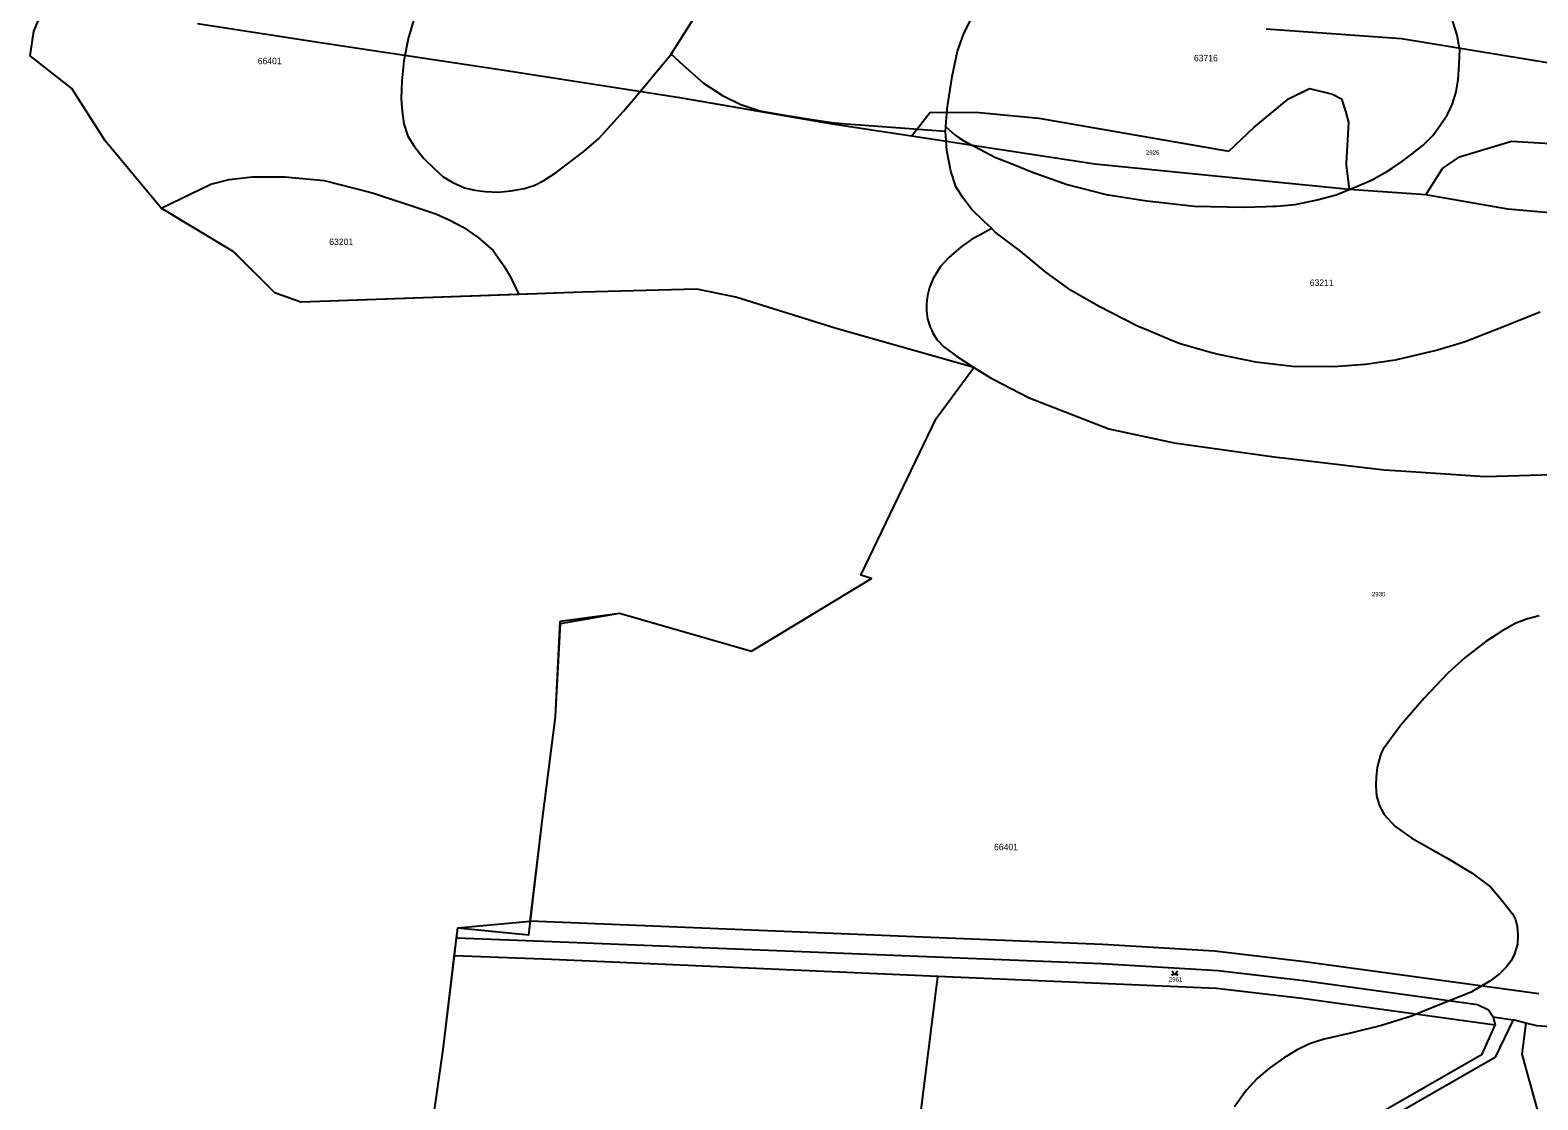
# Model space of a CAD drawing. Extents: x -546762 to -540209, y -1046851 to -1035694.
# Drawn here: x -544313 to -543728, y -1040576 to -1040160 of the extents above; entities that cross this region are included whole.
import ezdxf

# ---------------------------------------------------------------- set-up
doc = ezdxf.new("R2010")
doc.units = 0
for name, color, linetype in [('Vrstva 1', 7, 'Continuous'), ('Vrstva 13', 7, 'Continuous'), ('Vrstva 18', 7, 'Continuous'), ('Vrstva 25', 7, 'Continuous'), ('Vrstva 52', 7, 'Continuous'), ('Vrstva 53', 7, 'Continuous')]:
    doc.layers.add(name, color=color, linetype=linetype)

msp = doc.modelspace()

# ---------------------------------------------------------------- linework, layer by layer
at = {"layer": 'Vrstva 1'}
for points in [[(-544198.69, -1040165.64), (-544248.14, -1040158)], [(-543780.8, -1040163.76), (-543833.36, -1040160.02)], [(-544129.14, -1040176.06), (-544198.69, -1040165.64)], [(-543685.48, -1040179.44), (-543780.8, -1040163.76)], [(-544060.18, -1040186.76), (-544129.14, -1040176.06)], [(-543824.63, -1040187.11), (-543816.44, -1040183.01)], [(-543816.44, -1040183.01), (-543807.55, -1040185.21)], [(-544000.85, -1040197.01), (-544060.18, -1040186.76)], [(-543838.16, -1040198.22), (-543824.63, -1040187.11)], [(-543807.55, -1040185.21), (-543804.09, -1040187.14)], [(-543804.09, -1040187.14), (-543802.54, -1040191.85)], [(-543971.01, -1040201.57), (-543963.8, -1040192.32)], [(-543963.8, -1040192.32), (-543944.76, -1040192.37)], [(-543944.76, -1040192.37), (-543921.62, -1040194.62)], [(-543921.62, -1040194.62), (-543847.78, -1040207.4)], [(-543802.54, -1040191.85), (-543801.41, -1040196.34)], [(-543971.01, -1040201.57), (-544000.85, -1040197.01)], [(-543847.78, -1040207.4), (-543838.16, -1040198.22)], [(-543801.41, -1040196.34), (-543802.22, -1040212.11)], [(-543899.85, -1040212.45), (-543971.01, -1040201.57)], [(-543758.3, -1040209.67), (-543738.04, -1040203.57)], [(-543738.04, -1040203.57), (-543714.42, -1040204.93)], [(-543801.05, -1040222.24), (-543899.85, -1040212.45)], [(-543802.22, -1040212.11), (-543802.26, -1040212.86)], [(-543764.84, -1040214.19), (-543758.3, -1040209.67)], [(-543802.26, -1040212.86), (-543801.05, -1040222.24)], [(-543771.3, -1040224.31), (-543764.84, -1040214.19)], [(-543771.3, -1040224.31), (-543801.05, -1040222.24)], [(-543739.52, -1040229.88), (-543771.3, -1040224.31)], [(-543689.37, -1040234.32), (-543739.52, -1040229.88)], [(-544007.9, -1040511.03), (-544118.98, -1040506.54)], [(-543896.81, -1040515.52), (-544007.9, -1040511.03)], [(-544147.59, -1040512.94), (-544110.5, -1040514.42)], [(-544110.5, -1040514.42), (-544003.86, -1040518.68)], [(-543853.33, -1040518.18), (-543896.81, -1040515.52)], [(-544110.78, -1040521.41), (-544148.45, -1040519.91)], [(-543960.77, -1040527.96), (-544110.78, -1040521.41)], [(-544003.86, -1040518.68), (-543897.21, -1040522.94)], [(-543897.21, -1040522.94), (-543851.98, -1040525.71)], [(-543818.48, -1040522.3), (-543853.33, -1040518.18)], [(-543727.42, -1040534.73), (-543818.48, -1040522.3)], [(-543975.15, -1040643.22), (-543960.77, -1040527.96)], [(-543852.6, -1040532.69), (-543960.77, -1040527.96)], [(-543851.98, -1040525.71), (-543818.65, -1040529.6)], [(-543819.53, -1040536.54), (-543852.6, -1040532.69)], [(-543818.65, -1040529.6), (-543751.27, -1040538.91)], [(-543744.47, -1040546.91), (-543819.53, -1040536.54)], [(-543751.27, -1040538.91), (-543747.06, -1040540.91)], [(-543747.06, -1040540.91), (-543745.14, -1040543.68)], [(-543745.14, -1040543.68), (-543744.47, -1040546.91)], [(-543745.14, -1040543.68), (-543737.37, -1040544.81)], [(-543737.37, -1040544.81), (-543744.38, -1040559.3)], [(-543732.56, -1040546.06), (-543737.37, -1040544.81)], [(-543732.56, -1040546.06), (-543734.13, -1040558.11)], [(-543728.24, -1040547.18), (-543732.56, -1040546.06)], [(-543749.51, -1040558.14), (-543744.47, -1040546.91)], [(-543687.94, -1040550.09), (-543728.24, -1040547.18)], [(-543906.8, -1040648.49), (-543749.51, -1040558.14)], [(-543734.13, -1040558.11), (-543724.37, -1040593.25)], [(-543744.7, -1040559.59), (-543790.22, -1040585.7)], [(-543744.38, -1040559.3), (-543744.7, -1040559.59)]]:
    msp.add_lwpolyline(points, dxfattribs=at)
at = {"layer": 'Vrstva 13'}
for points in [[(-544311.69, -1040160.78), (-544305.7, -1040146.57)], [(-544313.15, -1040170.43), (-544311.69, -1040160.78)], [(-544296.97, -1040183.01), (-544313.15, -1040170.43)], [(-544284.05, -1040203.44), (-544296.97, -1040183.01)], [(-544262.29, -1040229.56), (-544284.05, -1040203.44)], [(-544234.34, -1040246.33), (-544262.29, -1040229.56)], [(-544218.11, -1040262.48), (-544234.34, -1040246.33)], [(-544217.12, -1040262.83), (-544218.11, -1040262.48)], [(-544208.12, -1040266.06), (-544217.12, -1040262.83)], [(-544098.65, -1040262.2), (-544208.12, -1040266.06)], [(-544054.28, -1040260.95), (-544098.65, -1040262.2)], [(-544039.21, -1040264.11), (-544054.28, -1040260.95)], [(-544000.24, -1040276.27), (-544039.21, -1040264.11)], [(-543946.79, -1040291.41), (-544000.24, -1040276.27)], [(-543961.4, -1040311.25), (-543946.79, -1040291.41)], [(-543990.67, -1040372.14), (-543961.4, -1040311.25)], [(-544033.06, -1040401.65), (-543986.48, -1040373.41)], [(-543986.48, -1040373.41), (-543990.67, -1040372.14)], [(-544107.36, -1040389.92), (-544084.37, -1040386.84)], [(-544084.37, -1040386.84), (-544033.06, -1040401.65)], [(-544109.21, -1040427.07), (-544107.36, -1040389.92)], [(-544114.36, -1040467.79), (-544109.21, -1040427.07)], [(-544118.98, -1040506.54), (-544114.36, -1040467.79)], [(-544147.59, -1040512.94), (-544147.1, -1040509.05)], [(-544147.1, -1040509.05), (-544118.98, -1040506.54)], [(-544148.45, -1040519.91), (-544148.05, -1040516.52)], [(-544148.05, -1040516.52), (-544147.59, -1040512.94)], [(-544152.78, -1040556.39), (-544148.45, -1040519.91)], [(-544159.37, -1040602.39), (-544152.78, -1040556.39)]]:
    msp.add_lwpolyline(points, dxfattribs=at)
at = {"layer": 'Vrstva 25'}
for p, q in [((-543869.77, -1040525.85), (-543868.77, -1040527.35)), ((-543868.77, -1040527.35), (-543867.77, -1040525.85))]:
    msp.add_line(p, q, dxfattribs=at)
for centre in [(-543869.67, -1040527.3), (-543867.87, -1040527.3)]:
    msp.add_circle(centre, 0.112, dxfattribs=at)
at = {"layer": 'Vrstva 52'}
for points in [[(-544064.32, -1040169.77), (-544048.34, -1040144.37), (-544044.66, -1040138.93), (-544042.66, -1040135.97), (-544034.3, -1040123.59), (-544027.42, -1040111.34), (-544021.16, -1040094.95), (-544018.51, -1040086.5), (-544017.32, -1040080.44), (-544016.63, -1040074.2), (-544016.29, -1040069.08), (-544016.29, -1040064.3), (-544016.55, -1040061.05), (-544017.06, -1040057.72), (-544018, -1040054.73), (-544018.97, -1040052.27), (-544019.28, -1040051.49), (-544021.33, -1040048.41), (-544024.28, -1040045.51), (-544025.23, -1040044.72)], [(-543957.68, -1040198.01), (-543957.54, -1040195.89), (-543957.45, -1040194.55), (-543957.2, -1040190.92), (-543955.28, -1040178.44), (-543953.19, -1040168.58), (-543950.65, -1040161.71), (-543947.21, -1040154.83), (-543944.89, -1040151.3), (-543943.18, -1040148.7), (-543942.13, -1040147.27), (-543938.25, -1040141.98)], [(-544262.29, -1040229.56), (-544284.05, -1040203.44), (-544296.97, -1040183.01), (-544313.15, -1040170.43), (-544311.69, -1040160.78), (-544305.99, -1040147.26)], [(-544164.11, -1040155.75), (-544166.2, -1040162.93), (-544166.23, -1040163.08), (-544168.14, -1040172.34), (-544168.89, -1040180.11), (-544169.16, -1040186.91), (-544168.74, -1040192.04), (-544168.14, -1040196.82), (-544166.52, -1040201.6), (-544164.13, -1040205.53), (-544160.29, -1040210.31), (-544156.36, -1040214.16), (-544152.86, -1040217.32), (-544149.11, -1040219.62), (-544144.58, -1040221.67), (-544140.57, -1040222.53), (-544136.47, -1040223.12), (-544131.52, -1040223.38), (-544126.49, -1040222.78)], [(-543833.27, -1040228.91), (-543830.6, -1040228.83), (-543829.28, -1040228.72), (-543822.06, -1040228.15), (-543813.52, -1040226.27), (-543806.18, -1040224.31), (-543799.1, -1040221.49), (-543792.44, -1040218.67), (-543786.21, -1040215.17), (-543784.47, -1040214.01), (-543780.83, -1040211.58), (-543776.65, -1040208.51), (-543772.38, -1040205.09), (-543768.63, -1040201.33), (-543765.63, -1040197.22), (-543762.9, -1040193.13), (-543760.94, -1040189.03), (-543759.57, -1040184.41), (-543758.8, -1040179.63), (-543758.38, -1040173.91), (-543758.28, -1040170.68), (-543758.2, -1040167.85), (-543758.48, -1040166.17), (-543759.14, -1040162.3), (-543761.28, -1040155.81)], [(-544126.49, -1040222.78), (-544121.2, -1040221.93), (-544117.18, -1040220.56), (-544113.77, -1040218.77), (-544108.91, -1040215.69), (-544104.55, -1040212.36), (-544098.24, -1040207.58), (-544092.43, -1040202.46), (-544082.77, -1040191.93), (-544078.92, -1040187.31), (-544064.32, -1040169.77)], [(-543957.8, -1040199.74), (-543991.09, -1040197.27), (-543996.51, -1040196.87), (-544001.98, -1040196.46), (-544013, -1040194.74), (-544013.68, -1040194.63), (-544020.21, -1040193.62), (-544029.92, -1040191.83), (-544037.23, -1040189.44), (-544043.81, -1040186.15), (-544051.57, -1040181.07), (-544059.49, -1040174.19), (-544064.32, -1040169.77)], [(-543957.8, -1040199.74), (-543957.68, -1040198.01)], [(-543939.87, -1040237.51), (-543942.71, -1040234.8), (-543947.75, -1040230), (-543951.22, -1040225.3), (-543953.76, -1040221.11), (-543955.7, -1040215.13), (-543957.35, -1040207.21), (-543957.7, -1040201.43), (-543957.8, -1040199.74)], [(-543957.68, -1040198.01), (-543954.22, -1040201.08), (-543952.45, -1040202.25), (-543950.72, -1040203.39), (-543946.2, -1040205.78), (-543938.62, -1040209.69), (-543931.88, -1040212.37), (-543923.98, -1040215.52), (-543910.54, -1040220.3), (-543895.45, -1040224.18), (-543879.62, -1040226.72), (-543861.1, -1040228.82), (-543841.95, -1040229.17), (-543833.27, -1040228.91)], [(-544262.29, -1040229.56), (-544243.02, -1040220.24), (-544235.93, -1040218.36), (-544226.97, -1040217.42), (-544220.48, -1040217.42), (-544214.25, -1040217.42), (-544198.98, -1040218.79), (-544181.24, -1040223.38), (-544179.51, -1040223.83), (-544174.79, -1040225.4), (-544166.11, -1040228.27), (-544155.7, -1040231.77), (-544150.19, -1040234.16), (-544145.07, -1040236.97), (-544139.27, -1040240.9), (-544133.38, -1040246.03), (-544129.28, -1040251.92), (-544128.66, -1040252.98), (-544126.12, -1040257.3), (-544125.98, -1040257.6), (-544123.46, -1040263.07)], [(-544123.46, -1040263.07), (-544208.12, -1040266.06), (-544217.12, -1040262.83), (-544218.11, -1040262.48), (-544233.72, -1040246.94), (-544234.34, -1040246.33), (-544262.29, -1040229.56)], [(-543939.87, -1040237.51), (-543945.47, -1040240.5), (-543947.74, -1040241.71), (-543951.75, -1040244.61), (-543956.53, -1040248.71), (-543959.69, -1040252.21), (-543962.64, -1040256.89), (-543964.01, -1040260.35), (-543964.74, -1040263.47), (-543965.18, -1040266.55), (-543965.18, -1040269.43), (-543964.83, -1040272.55), (-543963.76, -1040275.77), (-543963.16, -1040277.1), (-543962.69, -1040278.16), (-543961.08, -1040280.7), (-543958.44, -1040283.39), (-543958.04, -1040283.69), (-543953.57, -1040287.06), (-543946.79, -1040291.41)], [(-543727, -1040269.92), (-543737.67, -1040274.28), (-543741.2, -1040275.67), (-543756.06, -1040281.51), (-543759.38, -1040282.48), (-543766.82, -1040284.65), (-543783.25, -1040288.53), (-543794.75, -1040290.33), (-543807, -1040291.22), (-543823.13, -1040291.07), (-543837.32, -1040289.43), (-543851.81, -1040286.44), (-543854.94, -1040285.56), (-543866.75, -1040282.26), (-543869.66, -1040281.06), (-543879.16, -1040277.12), (-543883.22, -1040275.44), (-543898.46, -1040267.67), (-543909.06, -1040261.54), (-543918.92, -1040254.36), (-543928.63, -1040246.29), (-543938.49, -1040238.82), (-543939.87, -1040237.51)], [(-543946.79, -1040291.41), (-544000.24, -1040276.27), (-544039.21, -1040264.11), (-544054.28, -1040260.95), (-544098.65, -1040262.2), (-544123.46, -1040263.07)], [(-544166.22, -1040637.59), (-544159.37, -1040602.39), (-544152.78, -1040556.39), (-544148.25, -1040518.25), (-544148.05, -1040516.52), (-544147.1, -1040509.05), (-544119.61, -1040511.85), (-544114.36, -1040467.79), (-544109.21, -1040427.07), (-544107.28, -1040390.92), (-544084.37, -1040386.84), (-544033.06, -1040401.65), (-543986.48, -1040373.41), (-543990.67, -1040372.14), (-543961.4, -1040311.25), (-543946.79, -1040291.41)], [(-543946.79, -1040291.41), (-543940.02, -1040295.6), (-543939.54, -1040295.9), (-543925.27, -1040303.2), (-543894.43, -1040315.23), (-543869.07, -1040320.72), (-543829.34, -1040326.21), (-543825.71, -1040326.64), (-543787.52, -1040331.18), (-543781.07, -1040331.61), (-543748.31, -1040333.8), (-543722.06, -1040333.04), (-543721.12, -1040333.01), (-543708.78, -1040332.62), (-543699.14, -1040332.31), (-543693.14, -1040331.65), (-543685.69, -1040330.82), (-543682.56, -1040330.03), (-543673.89, -1040327.83), (-543662.24, -1040322.6), (-543652.83, -1040318.12), (-543642.53, -1040311.39), (-543633.86, -1040304.96), (-543624.6, -1040296.89)], [(-543727.29, -1040387.92), (-543732.24, -1040389.2), (-543736.68, -1040390.91), (-543741.89, -1040393.9), (-543748.03, -1040397.83), (-543756.08, -1040404.06), (-543762.81, -1040410.19), (-543771.92, -1040419.9), (-543781.03, -1040430.36), (-543787.9, -1040439.63), (-543788.63, -1040441.3), (-543789.13, -1040442.46), (-543790.16, -1040446.3), (-543790.21, -1040446.84), (-543790.58, -1040450.48), (-543790.75, -1040453.98), (-543790.5, -1040457.83), (-543789.3, -1040461.76), (-543789.07, -1040462.19), (-543787.51, -1040465.09), (-543783.33, -1040469.61), (-543776.76, -1040474.22), (-543763.45, -1040481.78), (-543753.29, -1040487.9), (-543746.12, -1040493.28), (-543741.94, -1040498.22), (-543737.75, -1040503.6), (-543736.54, -1040505.84), (-543735.86, -1040508.57), (-543735.6, -1040511.82), (-543735.77, -1040515.4), (-543736.97, -1040519.16), (-543738.25, -1040521.89), (-543740.04, -1040524.28), (-543742.6, -1040526.85), (-543746.44, -1040529.84), (-543752.67, -1040533.43), (-543753.69, -1040534.02), (-543770.31, -1040540.74), (-543776.48, -1040543.23), (-543788.58, -1040546.97), (-543800.53, -1040549.96), (-543810.83, -1040552.35), (-543816.51, -1040554.2), (-543821.29, -1040556.44), (-543826.22, -1040559.43), (-543831.9, -1040563.46), (-543836.83, -1040567.65), (-543840.95, -1040572.17), (-543841.46, -1040572.73), (-543845.64, -1040578.56)]]:
    msp.add_lwpolyline(points, dxfattribs=at)

# ---------------------------------------------------------------- texts
at = {"layer": 'Vrstva 18'}
for s, p in [('2926', (-543880, -1040208.74)), ('2930', (-543792.26, -1040380.31)), ('2961', (-543871.1, -1040529.95))]:
    msp.add_text(s, height=1.7, dxfattribs=at).set_placement(p)
at = {"layer": 'Vrstva 53'}
for s, p in [('66401', (-544224.82, -1040173.63)), ('63716', (-543861.38, -1040172.5)), ('63201', (-544197.05, -1040243.87)), ('63211', (-543816.41, -1040259.76)), ('66401', (-543938.96, -1040478.94))]:
    msp.add_text(s, height=2.5, dxfattribs=at).set_placement(p)

doc.saveas('drawing.dxf')
